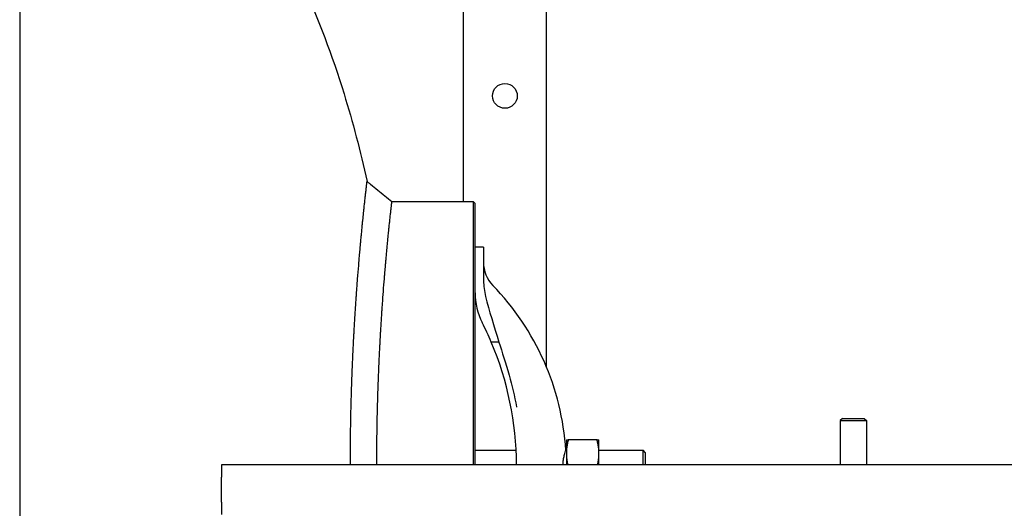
# Model space of a CAD drawing. Header units: inches. Extents: x 5 to 1128, y -85 to 748.
# Tile 534 of 656: x 737 to 766, y 305 to 320. Entities that reach past the tile are written whole.
import ezdxf

# ---------------------------------------------------------------- set-up
doc = ezdxf.new("R2010")
doc.units = ezdxf.units.IN
doc.header["$LTSCALE"] = 32
doc.header["$MEASUREMENT"] = 0
doc.layers.add('Visible (ANSI)', color=7, linetype='Continuous', lineweight=30)

msp = doc.modelspace()

# ---------------------------------------------------------------- linework, layer by layer
at = {"layer": 'Visible (ANSI)'}
for p, q in [((736.78063, 333.23367), (736.78063, 170.36817)), ((750.15563, 314.04617), (750.15563, 333.29801)), ((752.65563, 333.29801), (752.65563, 309.06677)), ((748.00034, 314.04617), (750.44651, 314.04617)), ((750.44651, 314.04617), (750.50901, 313.98367)), ((750.44651, 314.04616), (750.44651, 306.10867)), ((750.50901, 306.10867), (750.50901, 313.98366)), ((750.75901, 312.67117), (750.50901, 312.67117)), ((750.75901, 312.67117), (750.75901, 312.37067)), ((750.75901, 312.37067), (750.75901, 311.74965)), ((751.22207, 309.80758), (750.99575, 309.80758)), ((761.57943, 307.50617), (761.51693, 307.44367)), ((761.57943, 307.50617), (762.24183, 307.50617)), ((762.24183, 307.50617), (762.30433, 307.44367)), ((761.51693, 307.44367), (762.30433, 307.44367)), ((761.51693, 307.44367), (761.51693, 306.10867)), ((762.30433, 307.44367), (762.30433, 306.10867)), ((753.25901, 306.85867), (753.25901, 306.45242)), ((754.1844, 306.85867), (753.31762, 306.85867)), ((754.24301, 306.45242), (754.24301, 306.85867)), ((750.50901, 306.54617), (751.74605, 306.54617)), ((753.24309, 306.54617), (753.25901, 306.54617)), ((753.25901, 306.45242), (753.25901, 306.10867)), ((754.24301, 306.54617), (755.57151, 306.54617)), ((754.24301, 306.10867), (754.24301, 306.45242)), ((755.57151, 306.10867), (755.57151, 306.54617)), ((755.63401, 306.48367), (755.57151, 306.54617)), ((755.63401, 306.48367), (755.63401, 306.10867)), ((782.36063, 306.10867), (742.86063, 306.10867)), ((742.86063, 306.10867), (742.86063, 305.73367)), ((742.86063, 304.98367), (742.86063, 305.73367)), ((742.86063, 304.98367), (742.86063, 304.60867))]:
    msp.add_line(p, q, dxfattribs=at)
msp.add_circle((751.40563, 317.23367), 0.375, dxfattribs=at)
msp.add_circle((751.40563, 317.23367), 0.375, dxfattribs=at)
for centre, radius, start, end in [((751.75901, 312.21565), 1, 180, 224.117595), ((745.39651, 306.04617), 7.8625, 3.646071, 44.117595), ((752.50901, 311.29617), 2, 180, 206.784996), ((742.10901, 306.04617), 9.65, 22.941059, 26.784996), ((742.10901, 306.04617), 9.65, 0.371089, 22.941059)]:
    msp.add_arc(centre, radius, start, end, dxfattribs=at)
for points, knots in [([(745.31578, 320.57451), (745.78257, 319.55934), (746.19845, 318.46032), (746.81965, 316.44717), (747.05149, 315.56366), (747.2514, 314.65358)], [0.827245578, 0.827245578, 0.827245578, 0.827245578, 1.017870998, 1.017870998, 1.156862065, 1.156862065, 1.156862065, 1.156862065]), ([(746.74836, 306.10867), (746.74856, 306.33205), (746.74978, 306.55709), (746.75197, 306.77858), (746.75273, 306.85537), (746.75361, 306.93198), (746.75461, 307.00829), (746.75466, 307.01217), (746.75471, 307.01605), (746.75476, 307.01993), (746.75692, 307.18327), (746.7596, 307.34538), (746.76278, 307.5061), (746.7642, 307.57772), (746.76572, 307.64923), (746.76734, 307.72053), (746.76747, 307.72635), (746.7676, 307.73216), (746.76774, 307.73798), (746.7694, 307.81057), (746.77117, 307.88293), (746.77303, 307.95492), (746.7732, 307.9615), (746.77337, 307.96808), (746.77354, 307.97466), (746.77565, 308.05506), (746.77787, 308.135), (746.7802, 308.21429), (746.7822, 308.28236), (746.78429, 308.35025), (746.78647, 308.41784), (746.78673, 308.42594), (746.78699, 308.43403), (746.78725, 308.44212), (746.78947, 308.51045), (746.79178, 308.57844), (746.79416, 308.64597), (746.79447, 308.65463), (746.79477, 308.66327), (746.79508, 308.67191), (746.79779, 308.74805), (746.8006, 308.82356), (746.80349, 308.89826), (746.80604, 308.96402), (746.80866, 309.02949), (746.81135, 309.0946), (746.81174, 309.10394), (746.81213, 309.11328), (746.81252, 309.12262), (746.81521, 309.18705), (746.81797, 309.25111), (746.82079, 309.31474), (746.82122, 309.32445), (746.82165, 309.33415), (746.82209, 309.34385), (746.82526, 309.41476), (746.82851, 309.48513), (746.83183, 309.55481), (746.83489, 309.61902), (746.83801, 309.6827), (746.84118, 309.74584), (746.8417, 309.75623), (746.84223, 309.76661), (746.84275, 309.77697), (746.84581, 309.83732), (746.84892, 309.89717), (746.85207, 309.9565), (746.85263, 309.96704), (746.85319, 309.97757), (746.85375, 309.98808), (746.85588, 310.02786), (746.85803, 310.0674), (746.8602, 310.10671), (746.86152, 310.13067), (746.86285, 310.15455), (746.86418, 310.17834), (746.86775, 310.2419), (746.87137, 310.30491), (746.87503, 310.36731), (746.87565, 310.37789), (746.87628, 310.38846), (746.8769, 310.39901), (746.88025, 310.45561), (746.88363, 310.51169), (746.88704, 310.56721), (746.88769, 310.57781), (746.88834, 310.58838), (746.889, 310.59894), (746.89242, 310.65427), (746.89587, 310.70903), (746.89934, 310.76316), (746.90349, 310.82792), (746.90768, 310.89204), (746.91191, 310.9554), (746.91261, 310.96588), (746.91331, 310.97634), (746.91401, 310.98677), (746.91756, 311.03957), (746.92112, 311.09183), (746.9247, 311.14347), (746.92542, 311.15381), (746.92613, 311.16412), (746.92685, 311.1744), (746.92999, 311.21951), (746.93315, 311.26415), (746.9363, 311.30827), (746.94245, 311.39424), (746.94866, 311.47887), (746.95487, 311.56181), (746.95561, 311.57162), (746.95635, 311.58141), (746.95708, 311.59117), (746.96213, 311.65821), (746.96719, 311.72412), (746.97224, 311.78874), (746.97286, 311.79664), (746.97347, 311.80453), (746.97409, 311.81239), (746.97421, 311.8139), (746.97433, 311.81542), (746.97445, 311.81693), (746.98536, 311.95604), (746.99631, 312.09058), (747.00713, 312.21947), (747.00784, 312.22802), (747.00856, 312.23655), (747.00928, 312.24505), (747.0101, 312.25477), (747.01091, 312.26446), (747.01173, 312.27411), (747.016, 312.3245), (747.02025, 312.37413), (747.02448, 312.42294), (747.02518, 312.43099), (747.02588, 312.43902), (747.02657, 312.44703), (747.02771, 312.46007), (747.02884, 312.47306), (747.02997, 312.48598), (747.03619, 312.55701), (747.04235, 312.62622), (747.04843, 312.69353), (747.04929, 312.70297), (747.05014, 312.71237), (747.05099, 312.72175), (747.05354, 312.7499), (747.05609, 312.77775), (747.05862, 312.8053), (747.05926, 312.81229), (747.0599, 312.81926), (747.06054, 312.82621), (747.0655, 312.88001), (747.0704, 312.93261), (747.07524, 312.98393), (747.07585, 312.99041), (747.07646, 312.99686), (747.07707, 313.00329), (747.07922, 313.02606), (747.08136, 313.04857), (747.08348, 313.07082), (747.09159, 313.15578), (747.09953, 313.23743), (747.10724, 313.31546), (747.10777, 313.32085), (747.1083, 313.32621), (747.10883, 313.33156), (747.11134, 313.35696), (747.11383, 313.38197), (747.11629, 313.40658), (747.11837, 313.42735), (747.12043, 313.44787), (747.12247, 313.46814), (747.12296, 313.47296), (747.12345, 313.47778), (747.12393, 313.48257), (747.13169, 313.55937), (747.13918, 313.63238), (747.14635, 313.70138), (747.14778, 313.71514), (747.1492, 313.72875), (747.15061, 313.74222), (747.15101, 313.74603), (747.1514, 313.74983), (747.1518, 313.75362), (747.15578, 313.79165), (747.15966, 313.82848), (747.16344, 313.86406), (747.1638, 313.8674), (747.16415, 313.87073), (747.1645, 313.87405), (747.16748, 313.90205), (747.17039, 313.92927), (747.17322, 313.95571), (747.17798, 313.99999), (747.18254, 314.04214), (747.18691, 314.08216), (747.18718, 314.08463), (747.18744, 314.08709), (747.18771, 314.08955), (747.19075, 314.1174), (747.19369, 314.1442), (747.19653, 314.16995), (747.19684, 314.17274), (747.19714, 314.17551), (747.19745, 314.17826), (747.19768, 314.18033), (747.1979, 314.18239), (747.19813, 314.18445), (747.19916, 314.19374), (747.20017, 314.20289), (747.20117, 314.21191), (747.2065, 314.26002), (747.21143, 314.30417), (747.21595, 314.3443), (747.21596, 314.34436), (747.21596, 314.34441), (747.21597, 314.34447), (747.21612, 314.34578), (747.21626, 314.34708), (747.21641, 314.34838), (747.21903, 314.37162), (747.22151, 314.39354), (747.22384, 314.41413), (747.22396, 314.41519), (747.22408, 314.41625), (747.2242, 314.4173), (747.22675, 314.43976), (747.22913, 314.46061), (747.23133, 314.47983), (747.23328, 314.49686), (747.23509, 314.51265), (747.23676, 314.52718), (747.23682, 314.52774), (747.23689, 314.5283), (747.23695, 314.52886), (747.2387, 314.54408), (747.24029, 314.5579), (747.24173, 314.57033), (747.24177, 314.5707), (747.24182, 314.57107), (747.24186, 314.57144), (747.24205, 314.57312), (747.24224, 314.57477), (747.24243, 314.5764), (747.24509, 314.5994), (747.24717, 314.61725), (747.24865, 314.62996), (747.24866, 314.63007), (747.24867, 314.63018), (747.24868, 314.63028), (747.24885, 314.63168), (747.249, 314.63302), (747.24915, 314.63429), (747.24972, 314.6392), (747.25018, 314.64318), (747.25054, 314.64621), (747.25054, 314.64625), (747.25055, 314.64629), (747.25055, 314.64632), (747.25111, 314.65116), (747.2514, 314.65358), (747.2514, 314.65358)], [0.714979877, 0.714979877, 0.714979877, 0.714979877, 0.725801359, 0.725801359, 0.725801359, 0.729553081, 0.729553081, 0.729553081, 0.729743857, 0.729743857, 0.729743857, 0.737777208, 0.737777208, 0.737777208, 0.741356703, 0.741356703, 0.741356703, 0.741648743, 0.741648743, 0.741648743, 0.745295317, 0.745295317, 0.745295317, 0.745628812, 0.745628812, 0.745628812, 0.749705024, 0.749705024, 0.749705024, 0.753203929, 0.753203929, 0.753203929, 0.75362309, 0.75362309, 0.75362309, 0.757164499, 0.757164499, 0.757164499, 0.757618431, 0.757618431, 0.757618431, 0.761618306, 0.761618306, 0.761618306, 0.765138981, 0.765138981, 0.765138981, 0.765644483, 0.765644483, 0.765644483, 0.76913415, 0.76913415, 0.76913415, 0.769666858, 0.769666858, 0.769666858, 0.773564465, 0.773564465, 0.773564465, 0.777155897, 0.777155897, 0.777155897, 0.777747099, 0.777747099, 0.777747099, 0.781189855, 0.781189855, 0.781189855, 0.781801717, 0.781801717, 0.781801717, 0.78411726, 0.78411726, 0.78411726, 0.78552925, 0.78552925, 0.78552925, 0.789302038, 0.789302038, 0.789302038, 0.789942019, 0.789942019, 0.789942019, 0.793376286, 0.793376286, 0.793376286, 0.794031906, 0.794031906, 0.794031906, 0.797468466, 0.797468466, 0.797468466, 0.801579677, 0.801579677, 0.801579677, 0.802259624, 0.802259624, 0.802259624, 0.805699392, 0.805699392, 0.805699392, 0.806387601, 0.806387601, 0.806387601, 0.809406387, 0.809406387, 0.809406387, 0.815288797, 0.815288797, 0.815288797, 0.815984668, 0.815984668, 0.815984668, 0.820762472, 0.820762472, 0.820762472, 0.821346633, 0.821346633, 0.821346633, 0.821459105, 0.821459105, 0.821459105, 0.831801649, 0.831801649, 0.831801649, 0.832487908, 0.832487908, 0.832487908, 0.833272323, 0.833272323, 0.833272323, 0.837366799, 0.837366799, 0.837366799, 0.838042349, 0.838042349, 0.838042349, 0.839142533, 0.839142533, 0.839142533, 0.845188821, 0.845188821, 0.845188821, 0.846036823, 0.846036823, 0.846036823, 0.848583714, 0.848583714, 0.848583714, 0.849230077, 0.849230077, 0.849230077, 0.854232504, 0.854232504, 0.854232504, 0.854863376, 0.854863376, 0.854863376, 0.857096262, 0.857096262, 0.857096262, 0.865620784, 0.865620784, 0.865620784, 0.866208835, 0.866208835, 0.866208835, 0.869001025, 0.869001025, 0.869001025, 0.871358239, 0.871358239, 0.871358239, 0.87191972, 0.87191972, 0.87191972, 0.880908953, 0.880908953, 0.880908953, 0.882701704, 0.882701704, 0.882701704, 0.883209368, 0.883209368, 0.883209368, 0.888306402, 0.888306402, 0.888306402, 0.888784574, 0.888784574, 0.888784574, 0.892820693, 0.892820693, 0.892820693, 0.899578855, 0.899578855, 0.899578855, 0.899996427, 0.899996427, 0.899996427, 0.904732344, 0.904732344, 0.904732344, 0.905244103, 0.905244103, 0.905244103, 0.905627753, 0.905627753, 0.905627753, 0.907363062, 0.907363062, 0.907363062, 0.916623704, 0.916623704, 0.916623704, 0.916636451, 0.916636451, 0.916636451, 0.916938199, 0.916938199, 0.916938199, 0.922336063, 0.922336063, 0.922336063, 0.922613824, 0.922613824, 0.922613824, 0.928542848, 0.928542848, 0.928542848, 0.933796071, 0.933796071, 0.933796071, 0.933999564, 0.933999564, 0.933999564, 0.939540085, 0.939540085, 0.939540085, 0.939706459, 0.939706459, 0.939706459, 0.940460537, 0.940460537, 0.940460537, 0.951115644, 0.951115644, 0.951115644, 0.951205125, 0.951205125, 0.951205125, 0.952385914, 0.952385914, 0.952385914, 0.956933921, 0.956933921, 0.956933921, 0.956987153, 0.956987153, 0.956987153, 0.964280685, 0.964280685, 0.964280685, 0.964280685]), ([(747.2514, 314.65358), (747.25144, 314.65355), (747.25148, 314.65351), (747.25155, 314.65345), (747.25158, 314.65343), (747.25171, 314.65332), (747.25181, 314.65324), (747.2522, 314.65293), (747.2525, 314.65269), (747.25367, 314.65174), (747.25455, 314.65102), (747.25807, 314.64816), (747.26072, 314.64602), (747.27128, 314.63745), (747.27921, 314.63102), (747.31091, 314.60531), (747.33469, 314.58603), (747.4298, 314.50889), (747.50113, 314.45104), (747.71509, 314.27752), (747.85771, 314.16184), (748.00034, 314.04617)], [0, 0, 0, 0, 0.00040136, 0.00040136, 0.00072136, 0.00072136, 0.00168136, 0.00168136, 0.00456136, 0.00456136, 0.01320136, 0.01320136, 0.03912136, 0.03912136, 0.11688136, 0.11688136, 0.35016136, 0.35016136, 1.05000136, 1.05000136, 2.44930744, 2.44930744, 2.44930744, 2.44930744]), ([(747.5446, 306.10867), (747.54478, 306.30905), (747.54583, 306.51015), (747.5477, 306.7081), (747.54836, 306.77716), (747.54911, 306.8462), (747.54997, 306.91514), (747.55001, 306.91865), (747.55005, 306.92216), (747.5501, 306.92566), (747.55195, 307.07327), (747.55427, 307.22045), (747.55703, 307.36666), (747.55826, 307.43181), (747.55958, 307.49689), (747.56098, 307.56169), (747.5611, 307.56697), (747.56121, 307.57226), (747.56133, 307.57754), (747.56277, 307.6435), (747.5643, 307.70913), (747.56591, 307.77442), (747.56606, 307.78039), (747.56621, 307.78636), (747.56636, 307.79232), (747.56818, 307.86524), (747.5701, 307.93773), (747.57212, 308.00978), (747.57386, 308.07163), (747.57567, 308.13338), (747.57756, 308.19491), (747.57779, 308.20228), (747.57802, 308.20965), (747.57824, 308.21702), (747.58017, 308.27924), (747.58218, 308.34124), (747.58426, 308.40289), (747.58452, 308.41079), (747.58479, 308.41869), (747.58506, 308.42658), (747.58742, 308.49611), (747.58988, 308.56518), (747.59241, 308.63365), (747.59464, 308.69392), (747.59693, 308.75392), (747.59929, 308.8136), (747.59963, 308.82217), (747.59997, 308.83073), (747.60031, 308.83928), (747.60267, 308.89834), (747.60509, 308.95707), (747.60757, 309.01542), (747.60794, 309.02432), (747.60832, 309.03322), (747.6087, 309.04211), (747.61149, 309.10714), (747.61434, 309.17169), (747.61726, 309.23566), (747.61994, 309.29461), (747.62269, 309.35316), (747.62548, 309.41129), (747.62594, 309.42086), (747.6264, 309.43042), (747.62686, 309.43997), (747.62956, 309.49556), (747.6323, 309.55076), (747.63509, 309.60554), (747.63558, 309.61528), (747.63608, 309.625), (747.63658, 309.63471), (747.63846, 309.67146), (747.64036, 309.70802), (747.64229, 309.74439), (747.64346, 309.76656), (747.64464, 309.78866), (747.64582, 309.81069), (747.64899, 309.86955), (747.6522, 309.92792), (747.65545, 309.98578), (747.65601, 309.99559), (747.65656, 310.00539), (747.65711, 310.01518), (747.66009, 310.06768), (747.6631, 310.11969), (747.66613, 310.1712), (747.66671, 310.18103), (747.66729, 310.19085), (747.66787, 310.20065), (747.67092, 310.252), (747.67399, 310.30287), (747.67709, 310.35323), (747.6808, 310.41348), (747.68455, 310.47318), (747.68833, 310.53223), (747.68895, 310.54199), (747.68958, 310.55174), (747.69021, 310.56147), (747.69338, 310.6107), (747.69657, 310.65946), (747.69978, 310.70771), (747.70043, 310.71736), (747.70107, 310.72699), (747.70171, 310.73661), (747.70454, 310.77877), (747.70737, 310.82054), (747.71021, 310.86187), (747.71575, 310.94241), (747.72133, 311.02164), (747.72694, 311.0994), (747.7276, 311.1086), (747.72826, 311.11778), (747.72893, 311.12693), (747.73348, 311.18981), (747.73806, 311.25172), (747.74263, 311.31258), (747.74319, 311.32002), (747.74375, 311.32744), (747.7443, 311.33485), (747.74441, 311.33628), (747.74452, 311.33771), (747.74463, 311.33913), (747.75452, 311.47023), (747.76445, 311.59682), (747.77429, 311.71861), (747.77494, 311.72669), (747.7756, 311.73475), (747.77625, 311.74279), (747.777, 311.75198), (747.77774, 311.76114), (747.77849, 311.77027), (747.78238, 311.81794), (747.78625, 311.86488), (747.79011, 311.91107), (747.79075, 311.91869), (747.79139, 311.92629), (747.79202, 311.93387), (747.79306, 311.94622), (747.79409, 311.95851), (747.79512, 311.97075), (747.8008, 312.038), (747.80644, 312.10363), (747.81201, 312.1676), (747.81279, 312.17657), (747.81357, 312.18551), (747.81435, 312.19442), (747.8167, 312.22117), (747.81903, 312.24764), (747.82135, 312.27382), (747.82194, 312.28047), (747.82253, 312.28709), (747.82312, 312.2937), (747.82766, 312.34483), (747.83216, 312.39483), (747.83661, 312.44369), (747.83717, 312.44985), (747.83773, 312.456), (747.83829, 312.46212), (747.84027, 312.4838), (747.84224, 312.50525), (747.8442, 312.52648), (747.85167, 312.6075), (747.85898, 312.68534), (747.8661, 312.75988), (747.86659, 312.76502), (747.86708, 312.77014), (747.86757, 312.77525), (747.86989, 312.79952), (747.87219, 312.82343), (747.87446, 312.84697), (747.87638, 312.86685), (747.87829, 312.88649), (747.88018, 312.90588), (747.88063, 312.9105), (747.88108, 312.9151), (747.88153, 312.91969), (747.88871, 312.99318), (747.89565, 313.06306), (747.9023, 313.12924), (747.90363, 313.14244), (747.90495, 313.1555), (747.90625, 313.16842), (747.90662, 313.17208), (747.90699, 313.17572), (747.90736, 313.17936), (747.91106, 313.21585), (747.91466, 313.25119), (747.91818, 313.28536), (747.91851, 313.28857), (747.91883, 313.29176), (747.91916, 313.29495), (747.92193, 313.32183), (747.92463, 313.34798), (747.92727, 313.37339), (747.9317, 313.41593), (747.93595, 313.45646), (747.94002, 313.49496), (747.94027, 313.49734), (747.94052, 313.49971), (747.94077, 313.50208), (747.9436, 313.52888), (747.94635, 313.55469), (747.949, 313.57949), (747.94928, 313.58217), (747.94957, 313.58484), (747.94985, 313.58749), (747.95006, 313.58948), (747.95028, 313.59147), (747.95049, 313.59345), (747.95145, 313.6024), (747.95239, 313.61121), (747.95332, 313.6199), (747.9583, 313.66623), (747.96291, 313.70877), (747.96714, 313.7475), (747.96714, 313.74756), (747.96715, 313.74761), (747.96715, 313.74766), (747.96729, 313.74893), (747.96743, 313.75018), (747.96757, 313.75144), (747.97001, 313.77386), (747.97233, 313.79501), (747.97452, 313.81487), (747.97463, 313.8159), (747.97474, 313.81691), (747.97486, 313.81793), (747.97724, 313.8396), (747.97947, 313.85972), (747.98153, 313.87828), (747.98335, 313.89473), (747.98505, 313.90998), (747.98661, 313.92402), (747.98667, 313.92456), (747.98673, 313.9251), (747.98679, 313.92564), (747.98843, 313.94034), (747.98993, 313.9537), (747.99127, 313.9657), (747.99131, 313.96606), (747.99135, 313.96641), (747.99139, 313.96677), (747.99158, 313.96839), (747.99175, 313.96999), (747.99193, 313.97156), (747.99442, 313.99378), (747.99637, 314.01104), (747.99776, 314.02334), (747.99777, 314.02344), (747.99778, 314.02354), (747.99779, 314.02364), (747.99794, 314.025), (747.99809, 314.02629), (747.99823, 314.02752), (747.99877, 314.03226), (747.9992, 314.03611), (747.99953, 314.03904), (747.99954, 314.03908), (747.99954, 314.03911), (747.99954, 314.03914), (748.00007, 314.04382), (748.00034, 314.04616), (748.00034, 314.04617), (748.00034, 314.04617), (748.00034, 314.04617), (748.00034, 314.04617)], [0.71504912, 0.71504912, 0.71504912, 0.71504912, 0.725801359, 0.725801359, 0.725801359, 0.729553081, 0.729553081, 0.729553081, 0.729743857, 0.729743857, 0.729743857, 0.737777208, 0.737777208, 0.737777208, 0.741356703, 0.741356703, 0.741356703, 0.741648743, 0.741648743, 0.741648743, 0.745295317, 0.745295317, 0.745295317, 0.745628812, 0.745628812, 0.745628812, 0.749705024, 0.749705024, 0.749705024, 0.753203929, 0.753203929, 0.753203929, 0.75362309, 0.75362309, 0.75362309, 0.757164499, 0.757164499, 0.757164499, 0.757618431, 0.757618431, 0.757618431, 0.761618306, 0.761618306, 0.761618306, 0.765138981, 0.765138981, 0.765138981, 0.765644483, 0.765644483, 0.765644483, 0.76913415, 0.76913415, 0.76913415, 0.769666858, 0.769666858, 0.769666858, 0.773564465, 0.773564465, 0.773564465, 0.777155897, 0.777155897, 0.777155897, 0.777747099, 0.777747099, 0.777747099, 0.781189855, 0.781189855, 0.781189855, 0.781801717, 0.781801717, 0.781801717, 0.78411726, 0.78411726, 0.78411726, 0.78552925, 0.78552925, 0.78552925, 0.789302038, 0.789302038, 0.789302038, 0.789942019, 0.789942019, 0.789942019, 0.793376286, 0.793376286, 0.793376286, 0.794031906, 0.794031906, 0.794031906, 0.797468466, 0.797468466, 0.797468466, 0.801579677, 0.801579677, 0.801579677, 0.802259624, 0.802259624, 0.802259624, 0.805699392, 0.805699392, 0.805699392, 0.806387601, 0.806387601, 0.806387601, 0.809406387, 0.809406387, 0.809406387, 0.815288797, 0.815288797, 0.815288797, 0.815984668, 0.815984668, 0.815984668, 0.820762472, 0.820762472, 0.820762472, 0.821346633, 0.821346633, 0.821346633, 0.821459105, 0.821459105, 0.821459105, 0.831801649, 0.831801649, 0.831801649, 0.832487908, 0.832487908, 0.832487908, 0.833272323, 0.833272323, 0.833272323, 0.837366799, 0.837366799, 0.837366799, 0.838042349, 0.838042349, 0.838042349, 0.839142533, 0.839142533, 0.839142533, 0.845188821, 0.845188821, 0.845188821, 0.846036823, 0.846036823, 0.846036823, 0.848583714, 0.848583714, 0.848583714, 0.849230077, 0.849230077, 0.849230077, 0.854232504, 0.854232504, 0.854232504, 0.854863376, 0.854863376, 0.854863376, 0.857096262, 0.857096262, 0.857096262, 0.865620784, 0.865620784, 0.865620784, 0.866208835, 0.866208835, 0.866208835, 0.869001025, 0.869001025, 0.869001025, 0.871358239, 0.871358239, 0.871358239, 0.87191972, 0.87191972, 0.87191972, 0.880908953, 0.880908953, 0.880908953, 0.882701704, 0.882701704, 0.882701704, 0.883209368, 0.883209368, 0.883209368, 0.888306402, 0.888306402, 0.888306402, 0.888784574, 0.888784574, 0.888784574, 0.892820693, 0.892820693, 0.892820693, 0.899578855, 0.899578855, 0.899578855, 0.899996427, 0.899996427, 0.899996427, 0.904732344, 0.904732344, 0.904732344, 0.905244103, 0.905244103, 0.905244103, 0.905627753, 0.905627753, 0.905627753, 0.907363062, 0.907363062, 0.907363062, 0.916623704, 0.916623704, 0.916623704, 0.916636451, 0.916636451, 0.916636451, 0.916938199, 0.916938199, 0.916938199, 0.922336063, 0.922336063, 0.922336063, 0.922613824, 0.922613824, 0.922613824, 0.928542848, 0.928542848, 0.928542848, 0.933796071, 0.933796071, 0.933796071, 0.933999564, 0.933999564, 0.933999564, 0.939540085, 0.939540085, 0.939540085, 0.939706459, 0.939706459, 0.939706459, 0.940460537, 0.940460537, 0.940460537, 0.951115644, 0.951115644, 0.951115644, 0.951205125, 0.951205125, 0.951205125, 0.952385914, 0.952385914, 0.952385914, 0.956933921, 0.956933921, 0.956933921, 0.956987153, 0.956987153, 0.956987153, 0.964280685, 0.964280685, 0.964280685, 0.964295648, 0.964295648, 0.964295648, 0.964295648]), ([(750.76087, 311.65884), (750.76754, 311.50061), (750.79169, 311.34262), (750.91799, 310.75154), (751.09287, 310.29144), (751.22207, 309.80758)], [0.22095062, 0.22095062, 0.22095062, 0.22095062, 1.4278888, 1.4278888, 4.83429221, 4.83429221, 4.83429221, 4.83429221]), ([(751.22207, 309.80758), (751.32501, 309.50516), (751.43342, 309.17704), (751.62277, 308.49597), (751.69736, 308.17961), (751.75799, 307.85271), (751.7585, 307.84996), (751.75901, 307.84721)], [4.35034678, 4.35034678, 4.35034678, 4.35034678, 6.19829278, 6.19829278, 7.82646919, 7.82646919, 7.84026673, 7.84026673, 7.84026673, 7.84026673]), ([(753.15611, 306.10867), (753.15734, 306.13501), (753.15931, 306.16104), (753.16712, 306.2365), (753.17475, 306.28362), (753.19273, 306.37272), (753.20312, 306.41352), (753.22209, 306.48141), (753.23047, 306.50774), (753.23863, 306.53284), (753.24061, 306.53876), (753.24263, 306.54481), (753.24307, 306.5461), (753.24309, 306.54617), (753.24309, 306.54617), (753.24309, 306.54617)], [-7.90317319, -7.90317319, -7.90317319, -7.90317319, -7.69970356, -7.69970356, -7.3009728, -7.3009728, -6.86791992, -6.86791992, -6.42313067, -6.42313067, -6.20646758, -6.20646758, -6.05214122, -6.05214122, -6.04804852, -6.04804852, -6.04804852, -6.04804852])]:
    msp.add_open_spline(points, degree=3, knots=knots, dxfattribs=at)
msp.add_open_spline([(750.75901, 311.74965), (750.75901, 311.71951), (750.75959, 311.68921), (750.76087, 311.65884)], degree=3, dxfattribs=at)
for points, weights in [([(753.25901, 306.85867), (753.25901, 306.85867), (753.31762, 306.85867)], [1, 1.0379548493, 1]), ([(753.31762, 306.85867), (753.25901, 306.64096), (753.25901, 306.45242)], [1, 1.0379548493, 1]), ([(754.24301, 306.45242), (754.24301, 306.64096), (754.1844, 306.85867)], [1, 1.0379548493, 1]), ([(754.1844, 306.85867), (754.24301, 306.85867), (754.24301, 306.85867)], [1, 1.0379548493, 1]), ([(753.25901, 306.45242), (753.25901, 306.28973), (753.3018, 306.10867)], [1, 1.0325806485, 1.00922648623]), ([(754.20021, 306.10867), (754.24301, 306.28973), (754.24301, 306.45242)], [1.00922648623, 1.0325806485, 1])]:
    msp.add_rational_spline(points, weights, degree=2, dxfattribs=at)

doc.saveas('drawing.dxf')
